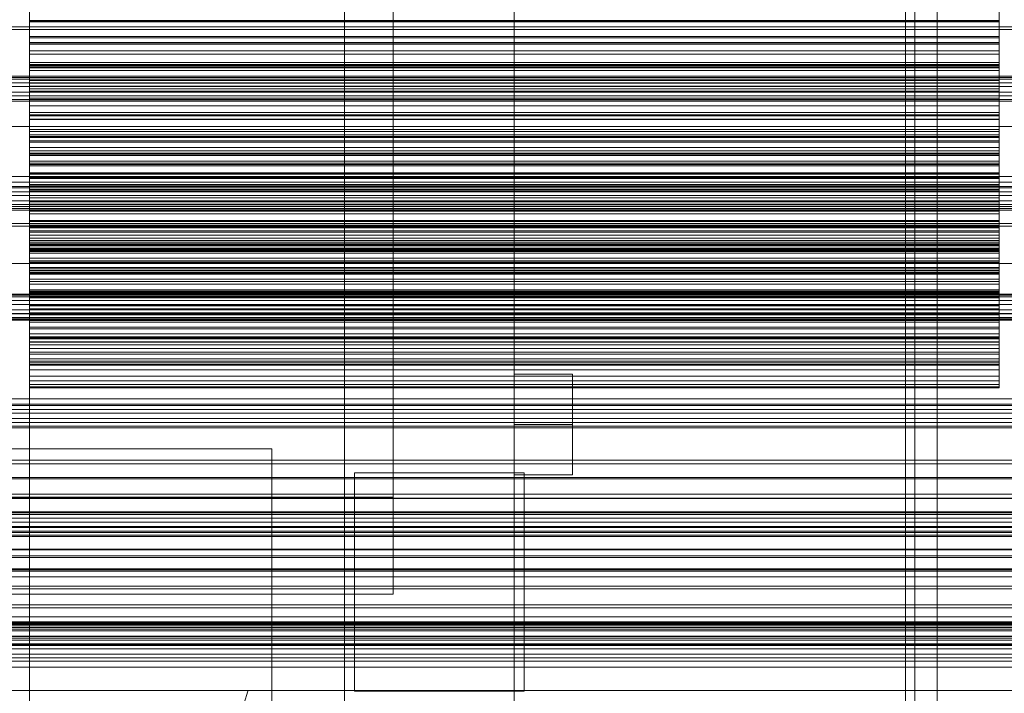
# Model space of a CAD drawing. Header units: millimetres. Extents: x -4738 to 65662, y -68080 to 6847.
# Tile 290 of 656: x 548 to 751, y -34750 to -34611. Entities that reach past the tile are written whole.
import ezdxf

# ---------------------------------------------------------------- set-up
doc = ezdxf.new("R2010")
doc.units = ezdxf.units.MM
for name, color, linetype, lineweight in [('COTAS_O', 1, 'Continuous', 0), ('COTAS_P', 1, 'Continuous', 0), ('frontal_briquetadora', 7, 'Continuous', 0), ('frontal_C03', 7, 'Continuous', 0), ('frontal_C10', 7, 'Continuous', 0), ('frontal_mezcladora', 7, 'Continuous', 0), ('frontal_secador', 7, 'Continuous', 0)]:
    doc.layers.add(name, color=color, linetype=linetype, lineweight=lineweight)
doc.dimstyles.new('R19_100', dxfattribs={"dimtxt": 250, "dimasz": 150, "dimexe": 150, "dimexo": 80, "dimgap": 100, "dimtad": 1, "dimtih": 1, "dimtoh": 1, "dimdsep": 46, "dimcen": 0.09, "dimadec": 0, "dimazin": 0, "dimtfac": 1, "dimtdec": 4, "dimtofl": 0, "dimtmove": 0, "dimatfit": 3, "dimfxl": 1, "dimtolj": 1, "dimtzin": 0, "dimarcsym": 0})

# ---------------------------------------------------------------- blocks, each defined once
blk = doc.blocks.new('DIM_R30_49')
at = {"layer": 'COTAS_P'}
for p, q in [((-150, -32300), (550, -32300)), ((550, -32300), (505, -32450)), ((550, -34900), (550, -32300)), ((550, -32300), (595, -32450)), ((550, -34900), (505, -34750)), ((550, -34900), (595, -34750)), ((-150, -34900), (550, -34900))]:
    blk.add_line(p, q, dxfattribs=at)
blk.add_text('2600 P', height=250, rotation=90, dxfattribs=at).set_placement((450, -33600))
blk = doc.blocks.new('DIM_R30_52')
at = {"layer": 'COTAS_O'}
for p, q in [((-650, -34200), (-500, -34155)), ((650, -34200), (500, -34155)), ((-650, -34900), (-650, -34200)), ((-650, -34200), (650, -34200)), ((-650, -34200), (-500, -34245)), ((650, -34200), (500, -34245)), ((650, -34900), (650, -34200))]:
    blk.add_line(p, q, dxfattribs=at)
blk.add_text('1300 O', height=250, dxfattribs=at).set_placement((0, -34100))

msp = doc.modelspace()

# ---------------------------------------------------------------- linework, layer by layer
at = {"layer": 'frontal_briquetadora'}
for p, q in [((550, -34607.194), (550, -34611.817)), ((750, -34607.194), (750, -34611.817)), ((550, -34611.92), (550, -34608.779)), ((550, -34610.196), (550, -34615.217)), ((750, -34611.92), (750, -34608.779)), ((750, -34610.196), (750, -34615.217)), ((550, -34611.322), (550, -34616.211)), ((550, -34615.194), (550, -34611.639)), ((750, -34611.639), (550, -34611.639)), ((550, -34611.639), (550, -34616.282)), ((750, -34611.817), (550, -34611.817)), ((550, -34611.817), (550, -34616.557)), ((550, -34614.949), (550, -34611.92)), ((750, -34611.92), (550, -34611.92)), ((750, -34611.322), (750, -34616.211)), ((750, -34615.194), (750, -34611.639)), ((750, -34611.639), (750, -34616.282)), ((750, -34611.817), (750, -34616.557)), ((750, -34614.949), (750, -34611.92)), ((550, -34617.874), (550, -34614.949)), ((750, -34614.949), (550, -34614.949)), ((550, -34618.627), (550, -34615.194)), ((750, -34615.194), (550, -34615.194)), ((750, -34615.217), (550, -34615.217)), ((550, -34615.217), (550, -34620.696)), ((750, -34616.211), (550, -34616.211)), ((550, -34616.211), (550, -34621.19)), ((750, -34616.282), (550, -34616.282)), ((550, -34616.282), (550, -34620.966)), ((750, -34616.557), (550, -34616.557)), ((550, -34616.557), (550, -34621.4)), ((750, -34617.874), (750, -34614.949)), ((750, -34618.627), (750, -34615.194)), ((750, -34615.217), (750, -34620.696)), ((750, -34616.211), (750, -34621.19)), ((750, -34616.282), (750, -34620.966)), ((750, -34616.557), (750, -34621.4)), ((550, -34620.696), (550, -34617.874)), ((750, -34617.874), (550, -34617.874)), ((550, -34621.95), (550, -34618.627)), ((750, -34618.627), (550, -34618.627)), ((750, -34620.696), (750, -34617.874)), ((750, -34621.95), (750, -34618.627)), ((550, -34624.047), (550, -34620.337)), ((750, -34620.337), (550, -34620.337)), ((550, -34620.337), (550, -34624.548)), ((750, -34620.696), (550, -34620.696)), ((750, -34624.047), (750, -34620.337)), ((750, -34620.337), (750, -34624.548)), ((750, -34620.966), (550, -34620.966)), ((550, -34620.966), (550, -34625.758)), ((750, -34621.19), (550, -34621.19)), ((550, -34621.19), (550, -34626.253)), ((750, -34621.4), (550, -34621.4)), ((550, -34621.4), (550, -34626.334)), ((550, -34625.171), (550, -34621.95)), ((750, -34621.95), (550, -34621.95)), ((750, -34620.966), (750, -34625.758)), ((750, -34621.19), (750, -34626.253)), ((750, -34621.4), (750, -34626.334)), ((750, -34625.171), (750, -34621.95)), ((550, -34627.646), (550, -34624.047)), ((750, -34624.047), (550, -34624.047)), ((750, -34624.548), (550, -34624.548)), ((550, -34624.548), (550, -34629.283)), ((750, -34627.646), (750, -34624.047)), ((750, -34624.548), (750, -34629.283)), ((550, -34628.294), (550, -34625.171)), ((750, -34625.171), (550, -34625.171)), ((750, -34625.758), (550, -34625.758)), ((550, -34625.758), (550, -34630.643)), ((750, -34626.253), (550, -34626.253)), ((550, -34626.253), (550, -34631.323)), ((750, -34626.334), (550, -34626.334)), ((550, -34626.334), (550, -34631.35)), ((750, -34628.294), (750, -34625.171)), ((750, -34625.758), (750, -34630.643)), ((750, -34626.253), (750, -34631.323)), ((750, -34626.334), (750, -34631.35)), ((550, -34631.145), (550, -34627.646)), ((750, -34627.646), (550, -34627.646)), ((550, -34632.059), (550, -34628.203)), ((750, -34628.203), (550, -34628.203)), ((550, -34628.203), (550, -34631.972)), ((550, -34631.323), (550, -34628.294)), ((750, -34628.294), (550, -34628.294)), ((750, -34631.145), (750, -34627.646)), ((750, -34632.059), (750, -34628.203)), ((750, -34628.203), (750, -34631.972)), ((750, -34631.323), (750, -34628.294)), ((750, -34629.283), (550, -34629.283)), ((550, -34629.283), (550, -34634.114)), ((750, -34630.643), (550, -34630.643)), ((550, -34630.643), (550, -34635.61)), ((750, -34629.283), (750, -34634.114)), ((750, -34630.643), (750, -34635.61)), ((550, -34634.549), (550, -34631.145)), ((750, -34631.145), (550, -34631.145)), ((750, -34631.323), (550, -34631.323)), ((750, -34631.35), (550, -34631.35)), ((550, -34631.35), (550, -34636.442)), ((750, -34631.972), (550, -34631.972)), ((550, -34631.972), (550, -34636.745)), ((550, -34635.816), (550, -34632.059)), ((750, -34632.059), (550, -34632.059)), ((750, -34634.549), (750, -34631.145)), ((750, -34631.35), (750, -34636.442)), ((750, -34631.972), (750, -34636.745)), ((750, -34635.816), (750, -34632.059)), ((750, -34634.114), (550, -34634.114)), ((550, -34634.114), (550, -34639.029)), ((550, -34637.864), (550, -34634.549)), ((750, -34634.549), (550, -34634.549)), ((750, -34634.114), (750, -34639.029)), ((750, -34637.864), (750, -34634.549)), ((550, -34639.211), (550, -34635.217)), ((750, -34635.217), (550, -34635.217)), ((550, -34635.217), (550, -34638.535)), ((750, -34635.61), (550, -34635.61)), ((550, -34635.61), (550, -34640.651)), ((550, -34639.481), (550, -34635.816)), ((750, -34635.816), (550, -34635.816)), ((750, -34636.442), (550, -34636.442)), ((550, -34636.442), (550, -34641.091)), ((750, -34636.745), (550, -34636.745)), ((550, -34636.745), (550, -34641.605)), ((750, -34639.211), (750, -34635.217)), ((750, -34635.217), (750, -34638.535)), ((750, -34635.61), (750, -34640.651)), ((750, -34639.481), (750, -34635.816)), ((750, -34636.442), (750, -34641.091)), ((750, -34636.745), (750, -34641.605)), ((550, -34641.091), (550, -34637.864)), ((750, -34637.864), (550, -34637.864)), ((750, -34638.535), (550, -34638.535)), ((550, -34638.535), (550, -34643.337)), ((750, -34639.029), (550, -34639.029)), ((550, -34639.029), (550, -34644.017)), ((750, -34641.091), (750, -34637.864)), ((750, -34638.535), (750, -34643.337)), ((750, -34639.029), (750, -34644.017)), ((550, -34643.116), (550, -34639.211)), ((750, -34639.211), (550, -34639.211)), ((550, -34643.061), (550, -34639.481)), ((750, -34639.481), (550, -34639.481)), ((750, -34640.651), (550, -34640.651)), ((550, -34640.651), (550, -34645.761)), ((750, -34641.091), (550, -34641.091)), ((750, -34643.116), (750, -34639.211)), ((750, -34643.061), (750, -34639.481)), ((750, -34640.651), (750, -34645.761)), ((550, -34645.486), (550, -34641.364)), ((750, -34641.364), (550, -34641.364)), ((550, -34641.364), (550, -34644.223)), ((750, -34641.605), (550, -34641.605)), ((550, -34641.605), (550, -34646.538)), ((550, -34646.559), (550, -34643.061)), ((750, -34643.061), (550, -34643.061)), ((550, -34646.94), (550, -34643.116)), ((750, -34643.116), (550, -34643.116)), ((750, -34645.486), (750, -34641.364)), ((750, -34641.364), (750, -34644.223)), ((750, -34641.605), (750, -34646.538)), ((750, -34646.559), (750, -34643.061)), ((750, -34646.94), (750, -34643.116)), ((750, -34643.337), (550, -34643.337)), ((550, -34643.337), (550, -34648.213)), ((750, -34644.017), (550, -34644.017)), ((550, -34644.017), (550, -34649.071)), ((750, -34644.223), (550, -34644.223)), ((550, -34644.223), (550, -34649.041)), ((750, -34643.337), (750, -34648.213)), ((750, -34644.017), (750, -34649.071)), ((750, -34644.223), (750, -34649.041)), ((550, -34649.53), (550, -34645.486)), ((750, -34645.486), (550, -34645.486)), ((750, -34645.761), (550, -34645.761)), ((550, -34645.761), (550, -34649.977)), ((750, -34646.538), (550, -34646.538)), ((550, -34646.538), (550, -34651.535)), ((550, -34649.977), (550, -34646.559)), ((750, -34646.559), (550, -34646.559)), ((550, -34650.868), (550, -34646.629)), ((750, -34646.629), (550, -34646.629)), ((550, -34646.629), (550, -34649.022)), ((550, -34650.687), (550, -34646.94)), ((750, -34646.94), (550, -34646.94)), ((750, -34649.53), (750, -34645.486)), ((750, -34645.761), (750, -34649.977)), ((750, -34646.538), (750, -34651.535)), ((750, -34649.977), (750, -34646.559)), ((750, -34650.868), (750, -34646.629)), ((750, -34646.629), (750, -34649.022)), ((750, -34650.687), (750, -34646.94)), ((750, -34648.213), (550, -34648.213)), ((550, -34648.213), (550, -34653.152)), ((750, -34649.022), (550, -34649.022)), ((550, -34649.022), (550, -34653.844)), ((750, -34649.041), (550, -34649.041)), ((550, -34649.041), (550, -34653.922)), ((750, -34649.071), (550, -34649.071)), ((550, -34649.071), (550, -34654.186)), ((750, -34648.213), (750, -34653.152)), ((750, -34649.022), (750, -34653.844)), ((750, -34649.041), (750, -34653.922)), ((750, -34649.071), (750, -34654.186)), ((550, -34653.502), (550, -34649.53)), ((750, -34649.53), (550, -34649.53)), ((750, -34649.977), (550, -34649.977)), ((550, -34654.36), (550, -34650.687)), ((750, -34650.687), (550, -34650.687)), ((550, -34655.041), (550, -34650.868)), ((750, -34650.868), (550, -34650.868)), ((550, -34655.345), (550, -34650.998)), ((750, -34650.998), (550, -34650.998)), ((550, -34650.998), (550, -34652.919)), ((750, -34653.502), (750, -34649.53)), ((750, -34654.36), (750, -34650.687)), ((750, -34655.041), (750, -34650.868)), ((750, -34655.345), (750, -34650.998)), ((750, -34650.998), (750, -34652.919)), ((750, -34651.535), (550, -34651.535)), ((550, -34651.535), (550, -34656.591)), ((750, -34652.919), (550, -34652.919)), ((550, -34652.919), (550, -34657.734)), ((750, -34653.152), (550, -34653.152)), ((550, -34653.152), (550, -34658.147)), ((750, -34651.535), (750, -34656.591)), ((750, -34652.919), (750, -34657.734)), ((750, -34653.152), (750, -34658.147)), ((550, -34657.407), (550, -34653.502)), ((750, -34653.502), (550, -34653.502)), ((750, -34653.844), (550, -34653.844)), ((550, -34653.844), (550, -34658.717)), ((750, -34653.922), (550, -34653.922)), ((550, -34653.922), (550, -34658.855)), ((750, -34654.186), (550, -34654.186)), ((550, -34654.186), (550, -34657.96)), ((550, -34657.96), (550, -34654.36)), ((750, -34654.36), (550, -34654.36)), ((550, -34658.905), (550, -34654.461)), ((750, -34654.461), (550, -34654.461)), ((550, -34654.461), (550, -34655.906)), ((550, -34659.153), (550, -34655.041)), ((750, -34655.041), (550, -34655.041)), ((550, -34659.637), (550, -34655.345)), ((750, -34655.345), (550, -34655.345)), ((750, -34657.407), (750, -34653.502)), ((750, -34653.844), (750, -34658.717)), ((750, -34653.922), (750, -34658.855)), ((750, -34654.186), (750, -34657.96)), ((750, -34657.96), (750, -34654.36)), ((750, -34658.905), (750, -34654.461)), ((750, -34654.461), (750, -34655.906)), ((750, -34659.153), (750, -34655.041)), ((750, -34659.637), (750, -34655.345)), ((750, -34655.906), (550, -34655.906)), ((550, -34655.906), (550, -34660.702)), ((750, -34656.591), (550, -34656.591)), ((550, -34656.591), (550, -34661.698)), ((550, -34661.541), (550, -34657.01)), ((750, -34657.01), (550, -34657.01)), ((550, -34657.01), (550, -34657.975)), ((550, -34661.246), (550, -34657.407)), ((750, -34657.407), (550, -34657.407)), ((750, -34655.906), (750, -34660.702)), ((750, -34656.591), (750, -34661.698)), ((750, -34661.541), (750, -34657.01)), ((750, -34657.01), (750, -34657.975)), ((750, -34661.246), (750, -34657.407)), ((750, -34657.734), (550, -34657.734)), ((550, -34657.734), (550, -34662.589)), ((750, -34657.96), (550, -34657.96)), ((750, -34657.975), (550, -34657.975)), ((550, -34657.975), (550, -34662.741)), ((750, -34658.147), (550, -34658.147)), ((550, -34658.147), (550, -34663.191)), ((550, -34663.245), (550, -34658.639)), ((750, -34658.639), (550, -34658.639)), ((550, -34658.639), (550, -34659.122)), ((750, -34658.717), (550, -34658.717)), ((550, -34658.717), (550, -34663.634)), ((750, -34658.855), (550, -34658.855)), ((550, -34658.855), (550, -34663.835)), ((550, -34663.306), (550, -34658.905)), ((750, -34658.905), (550, -34658.905)), ((750, -34659.122), (550, -34659.122)), ((550, -34659.122), (550, -34663.846)), ((550, -34663.206), (550, -34659.153)), ((750, -34659.153), (550, -34659.153)), ((550, -34664.014), (550, -34659.343)), ((750, -34659.343), (550, -34659.343)), ((750, -34657.734), (750, -34662.589)), ((750, -34657.975), (750, -34662.741)), ((750, -34658.147), (750, -34663.191)), ((750, -34663.245), (750, -34658.639)), ((750, -34658.639), (750, -34659.122)), ((750, -34658.717), (750, -34663.634)), ((750, -34658.855), (750, -34663.835)), ((750, -34663.306), (750, -34658.905)), ((750, -34659.122), (750, -34663.846)), ((750, -34663.206), (750, -34659.153)), ((750, -34664.014), (750, -34659.343)), ((550, -34663.878), (550, -34659.637)), ((750, -34659.637), (550, -34659.637)), ((750, -34660.702), (550, -34660.702)), ((550, -34660.702), (550, -34665.526)), ((550, -34665.02), (550, -34661.246)), ((750, -34661.246), (550, -34661.246)), ((750, -34663.878), (750, -34659.637)), ((750, -34660.702), (750, -34665.526)), ((750, -34665.02), (750, -34661.246)), ((550, -34666.04), (550, -34661.541)), ((750, -34661.541), (550, -34661.541)), ((750, -34661.698), (550, -34661.698)), ((550, -34661.698), (550, -34665.02)), ((750, -34662.589), (550, -34662.589)), ((550, -34662.589), (550, -34667.476)), ((750, -34662.741), (550, -34662.741)), ((550, -34662.741), (550, -34667.523)), ((750, -34663.191), (550, -34663.191)), ((550, -34663.191), (550, -34668.278)), ((550, -34667.202), (550, -34663.206)), ((750, -34663.206), (550, -34663.206)), ((550, -34667.832), (550, -34663.245)), ((750, -34663.245), (550, -34663.245)), ((550, -34667.667), (550, -34663.306)), ((750, -34663.306), (550, -34663.306)), ((750, -34666.04), (750, -34661.541)), ((750, -34661.698), (750, -34665.02)), ((750, -34662.589), (750, -34667.476)), ((750, -34662.741), (750, -34667.523)), ((750, -34663.191), (750, -34668.278)), ((750, -34667.202), (750, -34663.206)), ((750, -34667.832), (750, -34663.245)), ((750, -34667.667), (750, -34663.306)), ((750, -34663.634), (550, -34663.634)), ((550, -34663.634), (550, -34668.587)), ((750, -34663.835), (550, -34663.835)), ((550, -34663.835), (550, -34668.855)), ((750, -34663.846), (550, -34663.846)), ((550, -34663.846), (550, -34668.574)), ((550, -34668.07), (550, -34663.878)), ((750, -34663.878), (550, -34663.878)), ((550, -34668.677), (550, -34664.014)), ((750, -34664.014), (550, -34664.014)), ((750, -34665.02), (550, -34665.02)), ((750, -34665.526), (550, -34665.526)), ((550, -34665.526), (550, -34670.372)), ((750, -34663.634), (750, -34668.587)), ((750, -34663.835), (750, -34668.855)), ((750, -34663.846), (750, -34668.574)), ((750, -34668.07), (750, -34663.878)), ((750, -34668.677), (750, -34664.014)), ((750, -34665.526), (750, -34670.372)), ((550, -34670.509), (550, -34666.04)), ((750, -34666.04), (550, -34666.04)), ((550, -34671.141), (550, -34667.202)), ((750, -34667.202), (550, -34667.202)), ((750, -34667.476), (550, -34667.476)), ((550, -34667.476), (550, -34672.39)), ((750, -34667.523), (550, -34667.523)), ((550, -34667.523), (550, -34672.316)), ((750, -34670.509), (750, -34666.04)), ((750, -34671.141), (750, -34667.202)), ((750, -34667.476), (750, -34672.39)), ((750, -34667.523), (750, -34672.316)), ((550, -34671.987), (550, -34667.667)), ((750, -34667.667), (550, -34667.667)), ((550, -34672.399), (550, -34667.832)), ((750, -34667.832), (550, -34667.832)), ((550, -34672.213), (550, -34668.07)), ((750, -34668.07), (550, -34668.07)), ((750, -34668.278), (550, -34668.278)), ((550, -34668.278), (550, -34671.141)), ((750, -34668.574), (550, -34668.574)), ((550, -34668.574), (550, -34673.303)), ((750, -34668.587), (550, -34668.587)), ((550, -34668.587), (550, -34673.571)), ((550, -34673.331), (550, -34668.677)), ((750, -34668.677), (550, -34668.677)), ((750, -34668.855), (550, -34668.855)), ((550, -34668.855), (550, -34673.911)), ((750, -34671.987), (750, -34667.667)), ((750, -34672.399), (750, -34667.832)), ((750, -34672.213), (750, -34668.07)), ((750, -34668.278), (750, -34671.141)), ((750, -34668.574), (750, -34673.303)), ((750, -34668.587), (750, -34673.571)), ((750, -34673.331), (750, -34668.677)), ((750, -34668.855), (750, -34673.911)), ((750, -34670.372), (550, -34670.372)), ((550, -34670.372), (550, -34675.236)), ((550, -34674.947), (550, -34670.509)), ((750, -34670.509), (550, -34670.509)), ((750, -34671.141), (550, -34671.141)), ((750, -34670.372), (750, -34675.236)), ((750, -34674.947), (750, -34670.509)), ((550, -34676.267), (550, -34671.987)), ((750, -34671.987), (550, -34671.987)), ((550, -34676.307), (550, -34672.213)), ((750, -34672.213), (550, -34672.213)), ((750, -34672.316), (550, -34672.316)), ((550, -34672.316), (550, -34677.118)), ((750, -34672.39), (550, -34672.39)), ((550, -34672.39), (550, -34677.327)), ((550, -34676.944), (550, -34672.399)), ((750, -34672.399), (550, -34672.399)), ((750, -34673.303), (550, -34673.303)), ((550, -34673.303), (550, -34678.031)), ((550, -34677.973), (550, -34673.331)), ((750, -34673.331), (550, -34673.331)), ((750, -34673.571), (550, -34673.571)), ((550, -34673.571), (550, -34678.583)), ((750, -34676.267), (750, -34671.987)), ((750, -34676.307), (750, -34672.213)), ((750, -34672.316), (750, -34677.118)), ((750, -34672.39), (750, -34677.327)), ((750, -34676.944), (750, -34672.399)), ((750, -34673.303), (750, -34678.031)), ((750, -34677.973), (750, -34673.331)), ((750, -34673.571), (750, -34678.583)), ((750, -34673.911), (550, -34673.911)), ((550, -34673.911), (550, -34676.307)), ((550, -34679.354), (550, -34674.947)), ((750, -34674.947), (550, -34674.947)), ((750, -34675.236), (550, -34675.236)), ((550, -34675.236), (550, -34680.113)), ((750, -34673.911), (750, -34676.307)), ((750, -34679.354), (750, -34674.947)), ((750, -34675.236), (750, -34680.113)), ((550, -34680.507), (550, -34676.267)), ((750, -34676.267), (550, -34676.267)), ((750, -34676.307), (550, -34676.307)), ((550, -34681.468), (550, -34676.944)), ((750, -34676.944), (550, -34676.944)), ((750, -34677.118), (550, -34677.118)), ((550, -34677.118), (550, -34681.924)), ((750, -34677.327), (550, -34677.327)), ((550, -34677.327), (550, -34682.283)), ((750, -34680.507), (750, -34676.267)), ((750, -34681.468), (750, -34676.944)), ((750, -34677.118), (750, -34681.924)), ((750, -34677.327), (750, -34682.283)), ((550, -34682.602), (550, -34677.973)), ((750, -34677.973), (550, -34677.973)), ((750, -34678.031), (550, -34678.031)), ((550, -34678.031), (550, -34682.754)), ((750, -34678.583), (550, -34678.583)), ((550, -34678.583), (550, -34680.507)), ((550, -34683.73), (550, -34679.354)), ((750, -34679.354), (550, -34679.354)), ((750, -34682.602), (750, -34677.973)), ((750, -34678.031), (750, -34682.754)), ((750, -34678.583), (750, -34680.507)), ((750, -34683.73), (750, -34679.354)), ((750, -34680.113), (550, -34680.113)), ((550, -34680.113), (550, -34685.001)), ((750, -34680.507), (550, -34680.507)), ((550, -34685.968), (550, -34681.468)), ((750, -34681.468), (550, -34681.468)), ((750, -34680.113), (750, -34685.001)), ((750, -34685.968), (750, -34681.468)), ((750, -34681.924), (550, -34681.924)), ((550, -34681.924), (550, -34686.732)), ((750, -34682.283), (550, -34682.283)), ((550, -34682.283), (550, -34683.73)), ((550, -34687.216), (550, -34682.602)), ((750, -34682.602), (550, -34682.602)), ((750, -34682.754), (550, -34682.754)), ((550, -34682.754), (550, -34687.471)), ((750, -34683.73), (550, -34683.73)), ((750, -34681.924), (750, -34686.732)), ((750, -34682.283), (750, -34683.73)), ((750, -34687.216), (750, -34682.602)), ((750, -34682.754), (750, -34687.471)), ((750, -34685.001), (550, -34685.001)), ((550, -34685.001), (550, -34685.968)), ((750, -34685.001), (750, -34685.968)), ((750, -34685.968), (550, -34685.968)), ((750, -34686.732), (550, -34686.732)), ((550, -34686.732), (550, -34687.216)), ((750, -34687.216), (550, -34687.216)), ((750, -34687.471), (550, -34687.471)), ((750, -34686.732), (750, -34687.216))]:
    msp.add_line(p, q, dxfattribs=at)
at = {"layer": 'frontal_C03'}
for p, q in [((1250, -34623.423), (-1250, -34623.423)), ((1250, -34623.74), (-1250, -34623.74)), ((1250, -34624.534), (-1250, -34624.534)), ((-1250, -34625.298), (1250, -34625.298)), ((1250, -34626.421), (-1250, -34626.421)), ((1250, -34627.185), (-1250, -34627.185)), ((1250, -34627.979), (-1250, -34627.979)), ((1250, -34628.296), (-1250, -34628.296)), ((1250, -34645.881), (-1250, -34645.881)), ((1250, -34646.197), (-1250, -34646.197)), ((1250, -34646.991), (-1250, -34646.991)), ((-1250, -34647.756), (1250, -34647.756)), ((1250, -34648.879), (-1250, -34648.879)), ((1250, -34649.643), (-1250, -34649.643)), ((1250, -34650.437), (-1250, -34650.437)), ((1250, -34650.753), (-1250, -34650.753)), ((1250, -34668.339), (-1250, -34668.339)), ((1250, -34668.655), (-1250, -34668.655)), ((1250, -34669.449), (-1250, -34669.449)), ((-1250, -34670.213), (1250, -34670.213)), ((1250, -34671.336), (-1250, -34671.336)), ((1250, -34672.1), (-1250, -34672.1)), ((1250, -34672.894), (-1250, -34672.894)), ((1250, -34673.211), (-1250, -34673.211)), ((1250, -34690.796), (-1250, -34690.796)), ((1250, -34691.113), (-1250, -34691.113)), ((1250, -34691.907), (-1250, -34691.907)), ((-1250, -34692.671), (1250, -34692.671)), ((1250, -34693.794), (-1250, -34693.794)), ((1250, -34694.558), (-1250, -34694.558)), ((1250, -34695.352), (-1250, -34695.352)), ((1250, -34695.668), (-1250, -34695.668)), ((-1415, -34703.129), (1415, -34703.129)), ((1250, -34705.923), (-1250, -34705.923)), ((1250, -34706.217), (-1250, -34706.217)), ((1250, -34709.382), (-1250, -34709.382)), ((1250, -34710.22), (-1250, -34710.22)), ((1250, -34713.254), (-1250, -34713.254)), ((1250, -34713.57), (-1250, -34713.57)), ((1250, -34714.364), (-1250, -34714.364)), ((-1250, -34715.129), (1250, -34715.129)), ((1250, -34716.069), (-1250, -34716.069)), ((1250, -34716.251), (-1250, -34716.251)), ((1250, -34717.016), (-1250, -34717.016)), ((1250, -34717.322), (-1250, -34717.322)), ((1250, -34717.81), (-1250, -34717.81)), ((1250, -34718.126), (-1250, -34718.126)), ((1496, -34720.716), (-1496, -34720.716)), ((1496, -34720.834), (-1496, -34720.834)), ((1496, -34722.1), (-1496, -34722.1)), ((1496, -34722.435), (-1496, -34722.435)), ((1496, -34724.774), (-1496, -34724.774)), ((1496, -34725.276), (-1496, -34725.276)), ((-1250, -34724.964), (1250, -34724.964)), ((1250, -34726.443), (-1250, -34726.443)), ((-1496, -34728.332), (1496, -34728.332)), ((1496, -34728.924), (-1496, -34728.924)), ((1496, -34732.233), (-1496, -34732.233)), ((1496, -34732.824), (-1496, -34732.824)), ((1496, -34735.881), (-1496, -34735.881)), ((1496, -34736.382), (-1496, -34736.382)), ((1250, -34734.714), (-1250, -34734.714)), ((1250, -34735.711), (-1250, -34735.711)), ((1250, -34736.028), (-1250, -34736.028)), ((1250, -34736.193), (-1250, -34736.193)), ((1496, -34738.722), (-1496, -34738.722)), ((1250, -34736.822), (-1250, -34736.822)), ((1250, -34736.881), (-1250, -34736.881)), ((1250, -34737.257), (-1250, -34737.257)), ((-1250, -34737.586), (1250, -34737.586)), ((1250, -34738.709), (-1250, -34738.709)), ((1496, -34739.057), (-1496, -34739.057)), ((1496, -34740.323), (-1496, -34740.323)), ((1496, -34740.44), (-1496, -34740.44)), ((1250, -34739.473), (-1250, -34739.473)), ((1250, -34740.267), (-1250, -34740.267)), ((1250, -34740.584), (-1250, -34740.584)), ((1250, -34741.309), (-1250, -34741.309)), ((1250, -34742.381), (-1250, -34742.381)), ((-1415, -34743.129), (1415, -34743.129)), ((1250, -34743.834), (-1250, -34743.834)), ((1250, -34745.088), (-1250, -34745.088)), ((1250, -34749.867), (-1250, -34749.867))]:
    msp.add_line(p, q, dxfattribs=at)
at = {"layer": 'frontal_C10'}
for p, q in [((730.677, -35975), (730.677, -34032.44)), ((732.631, -34032.44), (732.631, -35975)), ((737.234, -34032.44), (737.234, -35975))]:
    msp.add_line(p, q, dxfattribs=at)
at = {"layer": 'frontal_mezcladora'}
for p, q in [((625, -34725), (625, -33700)), ((650, -34725), (650, -33700)), ((615, -34760), (615, -33730)), ((625, -34725), (625, -33730)), ((650, -34760), (650, -33730)), ((650, -34695), (650, -34684.608)), ((650, -34684.608), (662, -34684.608)), ((662, -34695), (662, -34684.608)), ((650, -34705.392), (650, -34695)), ((662, -34695), (650, -34695)), ((662, -34695), (662, -34705.392)), ((500, -34700), (600, -34700)), ((600, -34880), (600, -34700)), ((617, -34705), (652, -34705)), ((617, -34750), (617, -34705)), ((650, -34705.392), (662, -34705.392)), ((652, -34750), (652, -34705)), ((-625, -34710), (625, -34710)), ((150, -34710), (625, -34710)), ((625, -34730), (625, -34710)), ((-625, -34725), (625, -34725)), ((625, -34725), (650, -34725)), ((-625, -34730), (625, -34730)), ((150, -34730), (625, -34730)), ((617, -34750), (652, -34750))]:
    msp.add_line(p, q, dxfattribs=at)
at = {"layer": 'frontal_secador'}
for p, q in [((1360, -34613.5), (-1360, -34613.5)), ((1250, -34612.924), (-1250, -34612.924)), ((1360, -34623.147), (-1360, -34623.147)), ((-1360, -34633.5), (1360, -34633.5)), ((-1250, -34633.5), (1250, -34633.5)), ((1360, -34643.853), (-1360, -34643.853)), ((-1250, -34645), (1250, -34645)), ((-1400, -34650), (1400, -34650)), ((-1250, -34650), (1250, -34650)), ((1360, -34653.5), (-1360, -34653.5)), ((1250, -34654.076), (-1250, -34654.076)), ((1360, -34661.784), (-1360, -34661.784)), ((1360, -34668.141), (-1360, -34668.141)), ((1360, -34672.137), (-1360, -34672.137)), ((1360, -34673.5), (-1360, -34673.5)), ((1250, -34673.25), (-1250, -34673.25)), ((1250, -34689.715), (-1250, -34689.715)), ((1250, -34702.349), (-1250, -34702.349)), ((1250, -34710.291), (-1250, -34710.291)), ((1250, -34713), (-1250, -34713))]:
    msp.add_line(p, q, dxfattribs=at)

# ---------------------------------------------------------------- dimensions: what is measured, and where the dimension line sits
at = {"layer": 'COTAS_O'}
dim = msp.add_aligned_dim(p1=(-650, -34900), p2=(650, -34900), distance=700, text='<> O', dimstyle='R19_100', dxfattribs=at)
dim.commit()
dim.dimension.update_dxf_attribs({"geometry": 'DIM_R30_52', "text_midpoint": (0, -34200)})
at = {"layer": 'COTAS_P'}
dim = msp.add_aligned_dim(p1=(-150, -34900), p2=(-150, -32300), distance=-700, text='<> P', dimstyle='R19_100', dxfattribs=at)
dim.commit()
dim.dimension.update_dxf_attribs({"geometry": 'DIM_R30_49', "text_midpoint": (550, -33600)})

doc.saveas('drawing.dxf')
